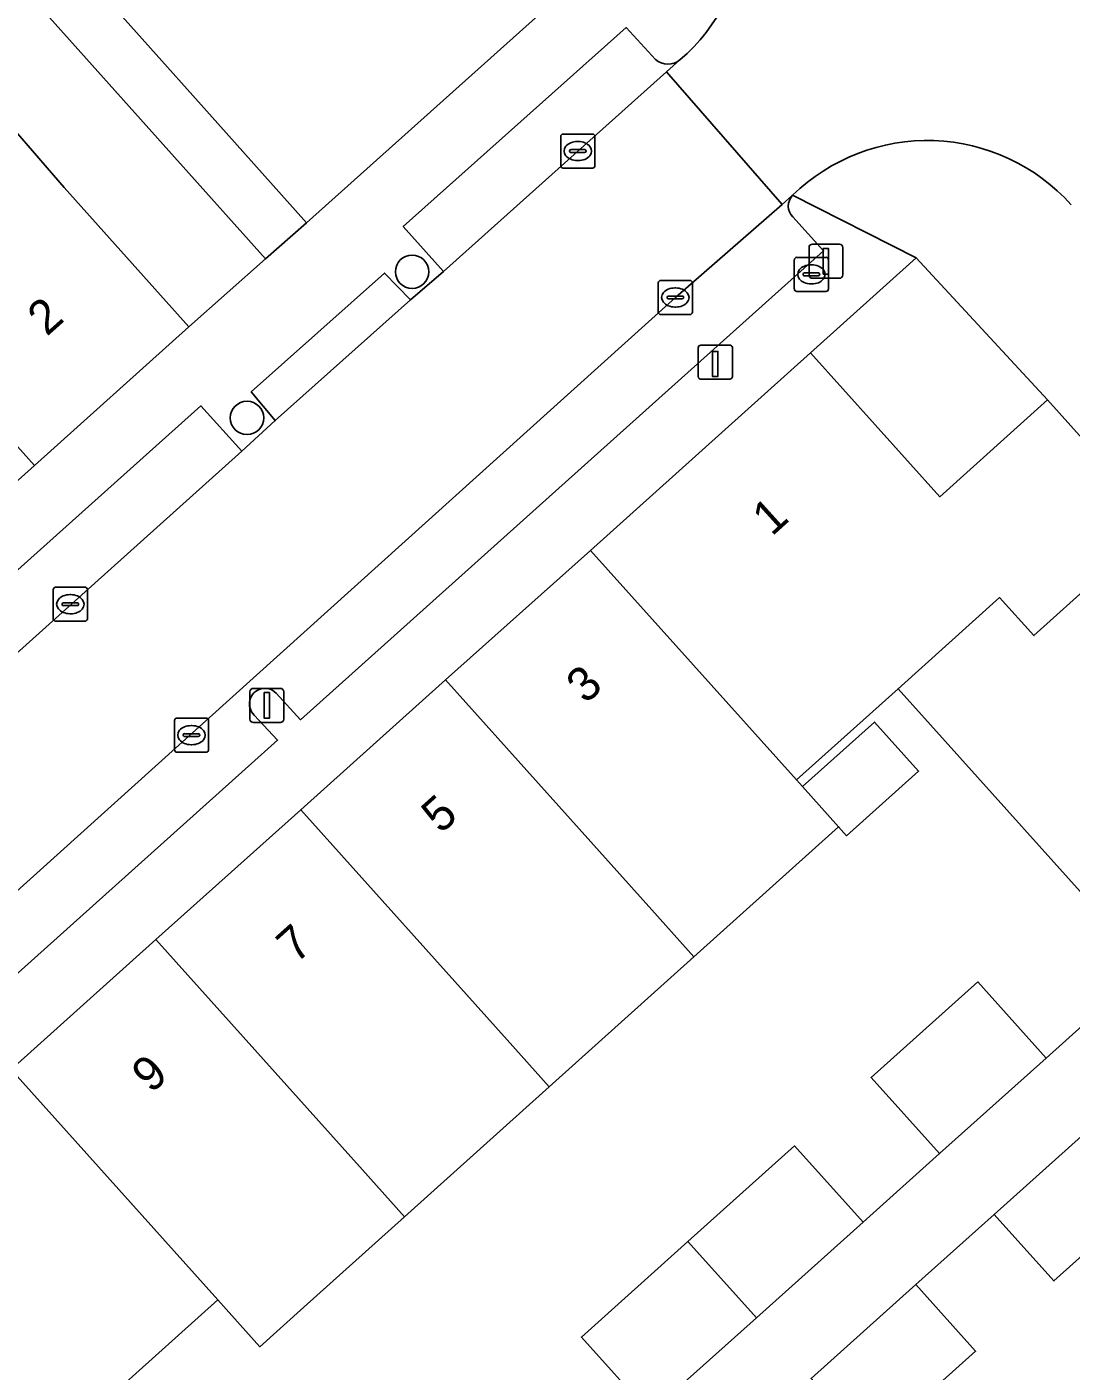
# Model space of a CAD drawing. Extents: x 162172 to 163187, y 382874 to 383685.
# Drawn here: x 162848.64 to 162879.25, y 383565.72 to 383605.1 of the extents above; entities that cross this region are included whole.
import ezdxf

# ---------------------------------------------------------------- set-up
doc = ezdxf.new("R2010")
doc.units = 0
for name, color, linetype in [('IMGEO_Boom', 7, 'Continuous'), ('IMGEO_Brandkraan', 7, 'Continuous'), ('IMGEO_Erf', 7, 'Continuous'), ('IMGEO_Kolk', 7, 'Continuous'), ('IMGEO_Laadpaal', 7, 'Continuous'), ('IMGEO_Lichtmast', 7, 'Continuous'), ('IMGEO_Muur', 7, 'Continuous'), ('IMGEO_Pand', 7, 'Continuous'), ('IMGEO_Pand_nummerreeks', 7, 'Continuous'), ('IMGEO_Parkeervlak_open', 7, 'Continuous'), ('IMGEO_Rijbaan_lokaal_open', 7, 'Continuous'), ('IMGEO_Voetpad_open', 7, 'Continuous')]:
    doc.layers.add(name, color=color, linetype=linetype)

msp = doc.modelspace()

# ---------------------------------------------------------------- linework, layer by layer
at = {"layer": 'IMGEO_Boom'}
for centre in [(162859.932, 383597.928), (162855.094, 383593.647)]:
    msp.add_circle(centre, 0.489, dxfattribs=at)
at = {"layer": 'IMGEO_Brandkraan'}
for p, q in [((162871.138, 383597.425), (162871.138, 383598.277)), ((162871.213, 383598.351), (162872.065, 383598.351)), ((162871.626, 383598.131), (162871.651, 383598.131)), ((162872.139, 383598.277), (162872.139, 383597.425)), ((162871.397, 383597.845), (162871.397, 383597.857)), ((162871.835, 383597.808), (162871.437, 383597.808)), ((162871.44, 383597.894), (162871.838, 383597.894)), ((162871.881, 383597.857), (162871.881, 383597.845)), ((162872.065, 383597.351), (162871.213, 383597.351)), ((162871.649, 383597.571), (162871.624, 383597.571))]:
    msp.add_line(p, q, dxfattribs=at)
for points in [[(162871.138, 383597.425), (162871.138, 383598.277)], [(162871.213, 383598.351), (162872.065, 383598.351)], [(162872.139, 383598.277), (162872.139, 383597.425)], [(162872.065, 383597.351), (162871.213, 383597.351)]]:
    msp.add_lwpolyline(points, dxfattribs=at)
for centre, radius, start, end in [((162871.215, 383598.275), 0.0765, 91.552, 178.448), ((162871.215, 383598.275), 0.0765, 91.552, 178.448), ((162872.063, 383598.275), 0.0765, 1.552, 88.448), ((162872.063, 383598.275), 0.0765, 1.552, 88.448), ((162871.437, 383597.854), 0.0403, 85.8775, 175.7526), ((162871.434, 383597.844), 0.0366, 178.938, 274.7102), ((162871.838, 383597.851), 0.043, 264.8664, 352.4533), ((162871.842, 383597.856), 0.0386, 1.7309, 96.639), ((162871.215, 383597.427), 0.0765, 181.552, 268.448), ((162871.215, 383597.427), 0.0765, 181.552, 268.448), ((162872.063, 383597.427), 0.0765, 271.552, 358.448), ((162872.063, 383597.427), 0.0765, 271.552, 358.448)]:
    msp.add_arc(centre, radius, start, end, dxfattribs=at)
for centre, major_axis, ratio, start_param, end_param in [((162871.625, 383597.851), (-0.387, 0.002), 0.722429, 4.712389, 7.853982), ((162871.65, 383597.851), (-0.39, 0.002), 0.717154, 1.570796, 4.712389)]:
    msp.add_ellipse(centre, major_axis=major_axis, ratio=ratio, start_param=start_param, end_param=end_param, dxfattribs=at)
at = {"layer": 'IMGEO_Erf'}
for points in [[(162847.425, 383603.056), (162849.73, 383600.398), (162853.389, 383596.32), (162855.634, 383598.303), (162828.636, 383628.454)], [(162866.899, 383564.489), (162864.895, 383566.722), (162868.021, 383569.521), (162871.146, 383572.32), (162873.151, 383570.087), (162875.394, 383572.097), (162873.39, 383574.328), (162876.514, 383577.126), (162878.518, 383574.894), (162881.498, 383577.562), (162874.18, 383585.713), (162871.204, 383583.041), (162871.38, 383582.845), (162873.488, 383584.738), (162874.778, 383583.301), (162872.67, 383581.409), (162872.436, 383581.669), (162868.195, 383577.86), (162863.954, 383574.052), (162859.713, 383570.244), (162856.759, 383567.592), (162855.472, 383566.436), (162854.239, 383567.809), (162851.262, 383565.136)], [(162887.452, 383564.945), (162884.302, 383568.454), (162887.278, 383571.126), (162883.101, 383575.778), (162880.122, 383573.11), (162881.871, 383571.162), (162878.747, 383568.364), (162876.998, 383570.313), (162874.7, 383568.256), (162876.449, 383566.307), (162873.378, 383563.557)]]:
    msp.add_lwpolyline(points, dxfattribs=at)
msp.add_lwpolyline([(162871.615, 383595.556), (162875.399, 383591.336), (162878.564, 383594.173), (162874.706, 383598.334)], close=True, dxfattribs=at)
at = {"layer": 'IMGEO_Kolk'}
for p, q in [((162864.291, 383601.038), (162864.291, 383601.89)), ((162864.366, 383601.964), (162865.218, 383601.964)), ((162864.779, 383601.744), (162864.804, 383601.744)), ((162865.292, 383601.89), (162865.292, 383601.038)), ((162864.55, 383601.458), (162864.55, 383601.47)), ((162864.988, 383601.421), (162864.59, 383601.421)), ((162864.593, 383601.507), (162864.991, 383601.507)), ((162865.034, 383601.47), (162865.034, 383601.458)), ((162865.218, 383600.964), (162864.366, 383600.964)), ((162864.802, 383601.184), (162864.777, 383601.184)), ((162867.149, 383596.749), (162867.149, 383597.601)), ((162867.224, 383597.675), (162868.076, 383597.675)), ((162867.637, 383597.455), (162867.662, 383597.455)), ((162868.15, 383597.601), (162868.15, 383596.749)), ((162867.408, 383597.169), (162867.408, 383597.181)), ((162867.846, 383597.132), (162867.448, 383597.132)), ((162867.451, 383597.218), (162867.849, 383597.218)), ((162867.66, 383596.895), (162867.635, 383596.895)), ((162867.892, 383597.181), (162867.892, 383597.169)), ((162868.076, 383596.675), (162867.224, 383596.675)), ((162849.489, 383588.69), (162850.341, 383588.69)), ((162849.414, 383587.764), (162849.414, 383588.616)), ((162849.716, 383588.233), (162850.114, 383588.233)), ((162849.902, 383588.47), (162849.927, 383588.47)), ((162850.415, 383588.616), (162850.415, 383587.764)), ((162849.673, 383588.184), (162849.673, 383588.196)), ((162850.111, 383588.147), (162849.713, 383588.147)), ((162849.925, 383587.91), (162849.9, 383587.91)), ((162850.157, 383588.196), (162850.157, 383588.184)), ((162850.341, 383587.69), (162849.489, 383587.69)), ((162852.967, 383583.928), (162852.967, 383584.78)), ((162853.042, 383584.854), (162853.894, 383584.854)), ((162853.968, 383584.78), (162853.968, 383583.928)), ((162853.226, 383584.348), (162853.226, 383584.36)), ((162853.664, 383584.311), (162853.266, 383584.311)), ((162853.269, 383584.397), (162853.667, 383584.397)), ((162853.455, 383584.634), (162853.48, 383584.634)), ((162853.71, 383584.36), (162853.71, 383584.348)), ((162853.478, 383584.074), (162853.453, 383584.074)), ((162853.894, 383583.854), (162853.042, 383583.854))]:
    msp.add_line(p, q, dxfattribs=at)
for points in [[(162864.291, 383601.038), (162864.291, 383601.89)], [(162864.366, 383601.964), (162865.218, 383601.964)], [(162865.292, 383601.89), (162865.292, 383601.038)], [(162865.218, 383600.964), (162864.366, 383600.964)], [(162867.149, 383596.749), (162867.149, 383597.601)], [(162867.224, 383597.675), (162868.076, 383597.675)], [(162868.15, 383597.601), (162868.15, 383596.749)], [(162868.076, 383596.675), (162867.224, 383596.675)], [(162849.489, 383588.69), (162850.341, 383588.69)], [(162849.414, 383587.764), (162849.414, 383588.616)], [(162850.415, 383588.616), (162850.415, 383587.764)], [(162850.341, 383587.69), (162849.489, 383587.69)], [(162852.967, 383583.928), (162852.967, 383584.78)], [(162853.042, 383584.854), (162853.894, 383584.854)], [(162853.968, 383584.78), (162853.968, 383583.928)], [(162853.894, 383583.854), (162853.042, 383583.854)]]:
    msp.add_lwpolyline(points, dxfattribs=at)
for centre, radius, start, end in [((162864.368, 383601.888), 0.0765, 91.552, 178.448), ((162864.368, 383601.888), 0.0765, 91.552, 178.448), ((162865.216, 383601.888), 0.0765, 1.552, 88.448), ((162865.216, 383601.888), 0.0765, 1.552, 88.448), ((162864.59, 383601.467), 0.0403, 85.8775, 175.7526), ((162864.587, 383601.457), 0.0366, 178.938, 274.7102), ((162864.991, 383601.464), 0.043, 264.8664, 352.4533), ((162864.995, 383601.469), 0.0386, 1.7309, 96.639), ((162864.368, 383601.04), 0.0765, 181.552, 268.448), ((162864.368, 383601.04), 0.0765, 181.552, 268.448), ((162865.216, 383601.04), 0.0765, 271.552, 358.448), ((162865.216, 383601.04), 0.0765, 271.552, 358.448), ((162867.226, 383597.599), 0.0765, 91.552, 178.448), ((162867.226, 383597.599), 0.0765, 91.552, 178.448), ((162868.074, 383597.599), 0.0765, 1.552, 88.448), ((162868.074, 383597.599), 0.0765, 1.552, 88.448), ((162867.448, 383597.178), 0.0403, 85.8775, 175.7526), ((162867.445, 383597.168), 0.0366, 178.938, 274.7102), ((162867.849, 383597.175), 0.043, 264.8664, 352.4533), ((162867.853, 383597.18), 0.0386, 1.7309, 96.639), ((162867.226, 383596.751), 0.0765, 181.552, 268.448), ((162867.226, 383596.751), 0.0765, 181.552, 268.448), ((162868.074, 383596.751), 0.0765, 271.552, 358.448), ((162868.074, 383596.751), 0.0765, 271.552, 358.448), ((162849.491, 383588.614), 0.0765, 91.552, 178.448), ((162849.491, 383588.614), 0.0765, 91.552, 178.448), ((162850.339, 383588.614), 0.0765, 1.552, 88.448), ((162850.339, 383588.614), 0.0765, 1.552, 88.448), ((162849.713, 383588.193), 0.0403, 85.8775, 175.7526), ((162850.118, 383588.195), 0.0386, 1.7309, 96.639), ((162849.71, 383588.183), 0.0366, 178.938, 274.7102), ((162850.114, 383588.19), 0.043, 264.8664, 352.4533), ((162849.491, 383587.766), 0.0765, 181.552, 268.448), ((162849.491, 383587.766), 0.0765, 181.552, 268.448), ((162850.339, 383587.766), 0.0765, 271.552, 358.448), ((162850.339, 383587.766), 0.0765, 271.552, 358.448), ((162853.044, 383584.778), 0.0765, 91.552, 178.448), ((162853.044, 383584.778), 0.0765, 91.552, 178.448), ((162853.892, 383584.778), 0.0765, 1.552, 88.448), ((162853.892, 383584.778), 0.0765, 1.552, 88.448), ((162853.266, 383584.357), 0.0403, 85.8775, 175.7526), ((162853.263, 383584.347), 0.0366, 178.938, 274.7102), ((162853.667, 383584.354), 0.043, 264.8664, 352.4533), ((162853.671, 383584.359), 0.0386, 1.7309, 96.639), ((162853.044, 383583.93), 0.0765, 181.552, 268.448), ((162853.044, 383583.93), 0.0765, 181.552, 268.448), ((162853.892, 383583.93), 0.0765, 271.552, 358.448), ((162853.892, 383583.93), 0.0765, 271.552, 358.448)]:
    msp.add_arc(centre, radius, start, end, dxfattribs=at)
for centre, major_axis, ratio, start_param, end_param in [((162864.778, 383601.464), (-0.387, 0.002), 0.722429, 4.712389, 7.853982), ((162864.803, 383601.464), (-0.39, 0.002), 0.717154, 1.570796, 4.712389), ((162867.636, 383597.175), (-0.387, 0.002), 0.722429, 4.712389, 7.853982), ((162867.661, 383597.175), (-0.39, 0.002), 0.717154, 1.570796, 4.712389), ((162849.901, 383588.19), (-0.387, 0.002), 0.722429, 4.712389, 7.853982), ((162849.926, 383588.19), (-0.39, 0.002), 0.717154, 1.570796, 4.712389), ((162853.454, 383584.354), (-0.387, 0.002), 0.722429, 4.712389, 7.853982), ((162853.479, 383584.354), (-0.39, 0.002), 0.717154, 1.570796, 4.712389)]:
    msp.add_ellipse(centre, major_axis=major_axis, ratio=ratio, start_param=start_param, end_param=end_param, dxfattribs=at)
at = {"layer": 'IMGEO_Laadpaal'}
for p, q in [((162869.237, 383595.781), (162868.396, 383595.781)), ((162869.237, 383595.781), (162868.396, 383595.781)), ((162868.321, 383595.697), (162868.321, 383594.856)), ((162868.321, 383595.697), (162868.321, 383594.856)), ((162869.321, 383594.865), (162869.321, 383595.706)), ((162869.321, 383594.865), (162869.321, 383595.706)), ((162868.405, 383594.781), (162869.246, 383594.781)), ((162868.405, 383594.781), (162869.246, 383594.781))]:
    msp.add_line(p, q, dxfattribs=at)
msp.add_lwpolyline([(162868.736, 383595.594), (162868.896, 383595.594), (162868.896, 383594.861), (162868.736, 383594.861), (162868.736, 383595.594)], dxfattribs=at)
for centre, start, end in [((162868.399, 383595.703), 92.4484, 184.2845), ((162868.399, 383595.703), 92.4484, 184.2845), ((162869.243, 383595.703), 2.4484, 94.2845), ((162869.243, 383595.703), 2.4484, 94.2845), ((162868.399, 383594.859), 182.4484, 274.2845), ((162868.399, 383594.859), 182.4484, 274.2845), ((162869.243, 383594.859), 272.4484, 4.2845), ((162869.243, 383594.859), 272.4484, 4.2845)]:
    msp.add_arc(centre, 0.0779, start, end, dxfattribs=at)
at = {"layer": 'IMGEO_Lichtmast'}
for p, q in [((162871.568, 383597.838), (162871.568, 383598.638)), ((162871.568, 383598.638), (162871.568, 383597.838)), ((162871.668, 383598.738), (162872.458, 383598.738)), ((162872.458, 383598.738), (162871.668, 383598.738)), ((162872.558, 383598.638), (162872.558, 383597.838)), ((162872.558, 383597.838), (162872.558, 383598.638)), ((162872.458, 383597.738), (162871.668, 383597.738)), ((162871.668, 383597.738), (162872.458, 383597.738)), ((162855.181, 383584.824), (162855.181, 383585.624)), ((162855.181, 383585.624), (162855.181, 383584.824)), ((162855.281, 383585.724), (162856.071, 383585.724)), ((162856.071, 383585.724), (162855.281, 383585.724)), ((162856.171, 383585.624), (162856.171, 383584.824)), ((162856.171, 383584.824), (162856.171, 383585.624)), ((162856.071, 383584.724), (162855.281, 383584.724)), ((162855.281, 383584.724), (162856.071, 383584.724))]:
    msp.add_line(p, q, dxfattribs=at)
for points in [[(162871.988, 383598.613), (162872.138, 383598.613), (162872.138, 383597.863), (162871.988, 383597.863), (162871.988, 383598.613)], [(162855.601, 383585.599), (162855.751, 383585.599), (162855.751, 383584.849), (162855.601, 383584.849), (162855.601, 383585.599)]]:
    msp.add_lwpolyline(points, dxfattribs=at)
for centre, start, end in [((162871.668, 383598.638), 90, 180), ((162871.668, 383598.638), 90, 180), ((162872.458, 383598.638), 0, 90), ((162872.458, 383598.638), 360, 90), ((162871.668, 383597.838), 180, 270), ((162871.668, 383597.838), 180, 270), ((162872.458, 383597.838), 270, 0), ((162872.458, 383597.838), 270, 0), ((162855.281, 383585.624), 90, 180), ((162855.281, 383585.624), 90, 180), ((162856.071, 383585.624), 0, 90), ((162856.071, 383585.624), 360, 90), ((162855.281, 383584.824), 180, 270), ((162855.281, 383584.824), 180, 270), ((162856.071, 383584.824), 270, 0), ((162856.071, 383584.824), 270, 0)]:
    msp.add_arc(centre, 0.1, start, end, dxfattribs=at)
at = {"layer": 'IMGEO_Muur'}
msp.add_lwpolyline([(162871.615, 383595.556), (162874.706, 383598.334)], dxfattribs=at)
at = {"layer": 'IMGEO_Pand'}
msp.add_lwpolyline([(162847.511, 383615.998), (162849.314, 383613.982), (162846.229, 383611.222), (162853.503, 383603.091), (162856.838, 383599.366), (162866.531, 383608.046), (162849.883, 383626.617), (162847.728, 383629.021)], dxfattribs=at)
for points in [[(162849.73, 383600.398), (162847.425, 383603.056), (162846.137, 383604.542), (162841.538, 383600.414), (162842.852, 383598.95), (162848.86, 383592.256), (162853.389, 383596.32)], [(162842.852, 383598.95), (162841.538, 383600.414), (162839.401, 383602.795), (162834.937, 383598.787), (162837.074, 383596.405), (162838.387, 383594.942), (162844.394, 383588.249), (162848.86, 383592.256)], [(162874.18, 383585.713), (162877.157, 383588.386), (162878.159, 383587.27), (162881.812, 383590.55), (162878.564, 383594.173), (162875.399, 383591.336), (162871.615, 383595.556), (162865.166, 383589.766), (162871.204, 383583.041)], [(162874.18, 383585.713), (162881.498, 383577.562), (162885.784, 383581.4), (162888.131, 383583.502), (162881.812, 383590.55), (162878.159, 383587.27), (162877.157, 383588.386)], [(162865.166, 383589.766), (162860.914, 383585.97), (162866.962, 383579.233), (162868.195, 383577.86), (162872.436, 383581.669), (162871.38, 383582.845), (162871.204, 383583.041)], [(162860.914, 383585.97), (162856.668, 383582.167), (162862.721, 383575.425), (162863.954, 383574.052), (162868.195, 383577.86), (162866.962, 383579.233)], [(162871.38, 383582.845), (162872.436, 383581.669), (162872.67, 383581.409), (162874.778, 383583.301), (162873.488, 383584.738)], [(162856.668, 383582.167), (162852.423, 383578.364), (162858.48, 383571.617), (162859.713, 383570.244), (162863.954, 383574.052), (162862.721, 383575.425)], [(162852.423, 383578.364), (162848.177, 383574.561), (162854.239, 383567.809), (162855.472, 383566.436), (162856.759, 383567.592), (162859.713, 383570.244), (162858.48, 383571.617)], [(162878.518, 383574.894), (162876.514, 383577.126), (162873.39, 383574.328), (162875.394, 383572.097)], [(162851.262, 383565.136), (162854.239, 383567.809), (162848.177, 383574.561), (162838.549, 383565.941), (162838.48, 383565.875), (162838.631, 383565.689), (162838.426, 383565.486), (162838.527, 383565.383), (162838.673, 383565.516), (162840.654, 383563.32), (162843.802, 383566.16), (162847.384, 383562.171), (162844.228, 383559.34), (162845.487, 383557.937), (162849.287, 383561.347), (162848.285, 383562.463)], [(162880.122, 383573.11), (162876.998, 383570.313), (162878.747, 383568.364), (162881.871, 383571.162)], [(162868.021, 383569.521), (162870.025, 383567.288), (162873.151, 383570.087), (162871.146, 383572.32)], [(162870.025, 383567.288), (162868.021, 383569.521), (162864.895, 383566.722), (162866.899, 383564.489)], [(162874.7, 383568.256), (162871.629, 383565.505), (162873.378, 383563.557), (162876.449, 383566.307)]]:
    msp.add_lwpolyline(points, close=True, dxfattribs=at)
at = {"layer": 'IMGEO_Parkeervlak_open'}
for points in [[(162867.069, 383604.145), (162866.207, 383605.08), (162859.673, 383599.258), (162860.851, 383597.939), (162867.388, 383603.781), (162867.783, 383604.134)], [(162871.087, 383600.169), (162870.78, 383599.901), (162867.65, 383597.175), (162837.236, 383569.781), (162838.451, 383568.488), (162842.758, 383572.37), (162842.136, 383573.171)], [(162855.948, 383585.586), (162856.66, 383584.807), (162871.995, 383598.54), (162871.097, 383599.539)], [(162834.725, 383574.538), (162854.945, 383592.676), (162853.745, 383594.001), (162841.226, 383582.798), (162841.868, 383582.074)], [(162842.762, 383573.738), (162843.437, 383572.97), (162855.988, 383584.209), (162855.304, 383584.94)]]:
    msp.add_lwpolyline(points, dxfattribs=at)
for centre, radius, start, end in [((162867.433, 383604.563), 0.554, 228.958, 309.2767), ((162871.409, 383599.859), 0.447, 136.058, 225.7608), ((162855.621, 383585.268), 0.456, 44.2074, 225.9703)]:
    msp.add_arc(centre, radius, start, end, dxfattribs=at)
at = {"layer": 'IMGEO_Rijbaan_lokaal_open'}
msp.add_lwpolyline([(162867.783, 383604.134), (162867.388, 383603.781), (162870.78, 383599.901), (162871.087, 383600.169)], dxfattribs=at)
msp.add_lwpolyline([(162855.922, 383593.57), (162854.945, 383592.676), (162834.725, 383574.538), (162833.689, 383573.608), (162837.236, 383569.781), (162867.65, 383597.175), (162870.78, 383599.901), (162867.388, 383603.781), (162860.851, 383597.939), (162859.882, 383597.108)], close=True, dxfattribs=at)
for centre, radius, start, end in [((162863.984, 383608.504), 5.791, 311.0018, 36.6457), ((162875.036, 383596.109), 5.664, 41.8865, 134.1994)]:
    msp.add_arc(centre, radius, start, end, dxfattribs=at)
at = {"layer": 'IMGEO_Voetpad_open'}
for points in [[(162828.636, 383628.454), (162855.634, 383598.303), (162856.838, 383599.366), (162853.503, 383603.091), (162846.229, 383611.222), (162849.314, 383613.982), (162847.511, 383615.998)], [(162868.63, 383611.961), (162868.397, 383612.205), (162866.531, 383608.046), (162856.838, 383599.366), (162855.634, 383598.303), (162853.389, 383596.32), (162848.86, 383592.256), (162844.394, 383588.249), (162839.929, 383584.242), (162835.231, 383580.027), (162832.423, 383583.128), (162828.112, 383579.262), (162827.298, 383578.532), (162832.592, 383572.652), (162833.689, 383573.608), (162834.725, 383574.538)], [(162841.868, 383582.074), (162841.226, 383582.798), (162853.745, 383594.001), (162854.945, 383592.676), (162855.922, 383593.57), (162855.219, 383594.415), (162859.122, 383597.892), (162859.882, 383597.108), (162860.851, 383597.939), (162859.673, 383599.258), (162866.207, 383605.08), (162867.069, 383604.145)], [(162871.087, 383600.169), (162874.706, 383598.334), (162878.564, 383594.173), (162881.812, 383590.55), (162888.131, 383583.502), (162885.784, 383581.4), (162881.498, 383577.562), (162878.518, 383574.894), (162875.394, 383572.097), (162873.151, 383570.087), (162870.025, 383567.288), (162866.899, 383564.489)], [(162874.706, 383598.334), (162871.087, 383600.169)], [(162871.097, 383599.539), (162871.995, 383598.54), (162856.66, 383584.807), (162855.948, 383585.586)], [(162842.136, 383573.171), (162842.758, 383572.37), (162838.451, 383568.488), (162837.236, 383569.781), (162836.089, 383568.722), (162838.549, 383565.941), (162848.177, 383574.561), (162852.423, 383578.364), (162856.668, 383582.167), (162860.914, 383585.97), (162865.166, 383589.766), (162871.615, 383595.556), (162874.706, 383598.334)], [(162855.304, 383584.94), (162855.988, 383584.209), (162843.437, 383572.97), (162842.762, 383573.738)], [(162874.7, 383568.256), (162876.998, 383570.313), (162880.122, 383573.11), (162883.101, 383575.778), (162887.384, 383579.613), (162889.73, 383581.714), (162896.044, 383574.675), (162897.273, 383573.304), (162900.842, 383569.324), (162902.815, 383567.12), (162902.977, 383567.255), (162905.765, 383570.3), (162904.091, 383572.177)], [(162871.629, 383565.505), (162874.7, 383568.256)]]:
    msp.add_lwpolyline(points, dxfattribs=at)
msp.add_lwpolyline([(162859.882, 383597.108), (162859.122, 383597.892), (162855.219, 383594.415), (162855.922, 383593.57)], close=True, dxfattribs=at)
for centre, radius, start, end in [((162863.984, 383608.504), 5.791, 311.0018, 36.6457), ((162867.433, 383604.563), 0.554, 228.958, 309.2767), ((162875.036, 383596.109), 5.664, 41.8865, 134.1994), ((162871.409, 383599.859), 0.447, 136.058, 225.7608), ((162855.621, 383585.268), 0.456, 44.2074, 225.9703)]:
    msp.add_arc(centre, radius, start, end, dxfattribs=at)

# ---------------------------------------------------------------- texts
at = {"layer": 'IMGEO_Pand_nummerreeks'}
for s, rotation, p in [('2', 41.74, (162849.224, 383596.017)), ('1', 42.1025, (162870.477, 383590.158)), ('3', 41.8546, (162865.02, 383585.245)), ('5', 41.8546, (162860.774, 383581.442)), ('7', 41.8546, (162856.528, 383577.639)), ('9', 41.8546, (162852.283, 383573.836))]:
    msp.add_text(s, height=1, rotation=rotation, dxfattribs=at).set_placement(p)

doc.saveas('drawing.dxf')
